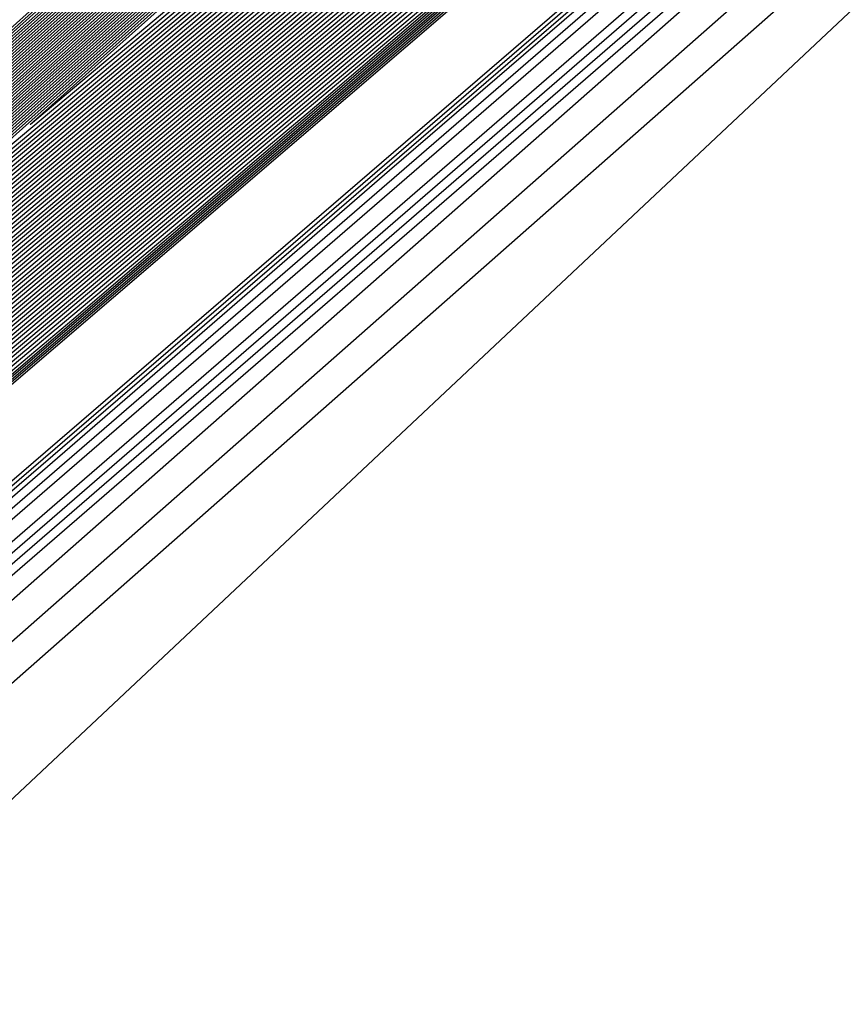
# Model space of a CAD drawing. Extents: x 3249832 to 3255657, y 13789405 to 13793316.
# Tile 688 of 1056: x 3253204.177 to 3253204.964, y 13791252.833 to 13791253.771. Entities that reach past the tile are written whole.
import ezdxf

# ---------------------------------------------------------------- set-up
doc = ezdxf.new("R2010")
doc.units = 0
doc.header["$LTSCALE"] = 100
doc.header["$MEASUREMENT"] = 0
for name, color, linetype in [('GRATIO_03231_CON', 1, 'CONTINUOUS'), ('GRATIO_0323_ICON', 1, 'CONTINUOUS'), ('TARGETS_EAST', 7, 'CONTINUOUS')]:
    doc.layers.add(name, color=color, linetype=linetype)

# ---------------------------------------------------------------- blocks, each defined once
blk = doc.blocks.new('Gratio_032316_contours')
at = {"layer": 'GRATIO_03231_CON', "color": 5, "linetype": 'Continuous', "flags": 128}
for points in [[(3253294.02117, 13791331.04278), (3253275.51252, 13791314.84857), (3253259.74641, 13791301.11971), (3253250.90118, 13791293.4869), (3253247.60749, 13791290.71421), (3253247.10911, 13791290.34906), (3253246.71171, 13791290.01217), (3253243.96878, 13791287.61762), (3253236.49572, 13791281.15281), (3253223.09361, 13791269.61112), (3253207.30623, 13791256.00981), (3253193.86302, 13791244.37213), (3253186.31196, 13791237.71784), (3253183.47503, 13791235.05279)], [(3253293.83167, 13791330.88045), (3253275.39736, 13791314.75135), (3253259.6945, 13791301.07777), (3253250.88464, 13791293.47583), (3253247.60402, 13791290.71447), (3253247.10757, 13791290.35085), (3253246.69656, 13791290.00204), (3253243.85762, 13791287.52479), (3253236.12374, 13791280.8358), (3253222.25472, 13791268.89288), (3253205.91767, 13791254.81834), (3253192.00653, 13791242.77561), (3253184.19264, 13791235.88971), (3253181.25697, 13791233.1319)], [(3253293.64218, 13791330.71812), (3253275.28219, 13791314.65413), (3253259.64258, 13791301.03582), (3253250.8681, 13791293.46475), (3253247.60055, 13791290.71473), (3253247.10604, 13791290.35265), (3253246.68141, 13791289.99191), (3253243.74646, 13791287.43197), (3253235.75176, 13791280.51879), (3253221.41583, 13791268.17464), (3253204.52912, 13791253.62687), (3253190.15004, 13791241.1791), (3253182.07332, 13791234.06158)], [(3253293.45268, 13791330.55578), (3253275.16702, 13791314.55691), (3253259.59067, 13791300.99388), (3253250.85155, 13791293.45368), (3253247.59708, 13791290.71499), (3253247.10451, 13791290.35445), (3253246.66626, 13791289.98178), (3253243.6353, 13791287.33914), (3253235.37978, 13791280.20179), (3253220.57694, 13791267.4564), (3253203.14057, 13791252.4354), (3253188.29355, 13791239.58258), (3253179.954, 13791232.23346)], [(3253308.44452, 13791343.76579), (3253293.07368, 13791330.23112), (3253274.93669, 13791314.36246), (3253259.48684, 13791300.90999), (3253250.81847, 13791293.43152), (3253247.59013, 13791290.71551), (3253247.10144, 13791290.35804), (3253246.63595, 13791289.96152), (3253243.41298, 13791287.15349), (3253234.63582, 13791279.56777), (3253218.89917, 13791266.01993), (3253200.36346, 13791250.05246), (3253184.58057, 13791236.38955), (3253175.71733, 13791228.58423), (3253172.40047, 13791225.5046), (3253171.87167, 13791224.84758), (3253171.83099, 13791224.68776), (3253171.81192, 13791224.61054), (3253171.80631, 13791224.57903), (3253171.80709, 13791224.56196), (3253171.81141, 13791224.55077), (3253171.8175, 13791224.5425)], [(3253308.192, 13791343.54795), (3253292.88418, 13791330.06879), (3253274.82152, 13791314.26524), (3253259.43492, 13791300.86805), (3253250.80192, 13791293.42045), (3253247.58666, 13791290.71576), (3253247.09991, 13791290.35984), (3253246.63023, 13791289.95949), (3253243.37731, 13791287.12548), (3253234.5186, 13791279.46953), (3253219.10173, 13791266.20888), (3253203.65505, 13791252.98282), (3253196.57706, 13791247.03615)], [(3253307.93948, 13791343.33011), (3253292.69468, 13791329.90645), (3253274.70635, 13791314.16802), (3253259.38301, 13791300.82611), (3253250.78538, 13791293.40937), (3253247.58319, 13791290.71602), (3253247.09838, 13791290.36164), (3253246.63006, 13791289.96223), (3253243.38596, 13791287.13554), (3253234.55099, 13791279.49977), (3253219.17525, 13791266.27429), (3253203.76972, 13791253.08339), (3253196.71057, 13791247.15255)], [(3253307.68696, 13791343.11228), (3253292.50518, 13791329.74412), (3253274.59119, 13791314.0708), (3253259.33109, 13791300.78416), (3253250.76884, 13791293.3983), (3253247.57972, 13791290.71628), (3253247.09685, 13791290.36343), (3253246.62988, 13791289.96496), (3253243.39462, 13791287.1456), (3253234.58339, 13791279.53), (3253219.24877, 13791266.33971), (3253203.88439, 13791253.18397), (3253196.84408, 13791247.26894)], [(3253307.18192, 13791342.67661), (3253292.12619, 13791329.41946), (3253274.36086, 13791313.87636), (3253259.22726, 13791300.70028), (3253250.73575, 13791293.37615), (3253247.57277, 13791290.7168), (3253247.09378, 13791290.36703), (3253246.62953, 13791289.97042), (3253243.41193, 13791287.16573), (3253234.64818, 13791279.59048), (3253219.39582, 13791266.47055), (3253204.11372, 13791253.38512), (3253197.11109, 13791247.50173)], [(3253306.9294, 13791342.45877), (3253291.93669, 13791329.25712), (3253274.24569, 13791313.77914), (3253259.17535, 13791300.65833), (3253250.71921, 13791293.36507), (3253247.5693, 13791290.71706), (3253247.09225, 13791290.36882), (3253246.62935, 13791289.97315), (3253243.42058, 13791287.17579), (3253234.68057, 13791279.62072), (3253219.46933, 13791266.53596), (3253204.22838, 13791253.4857), (3253197.2446, 13791247.61813)], [(3253306.67688, 13791342.24094), (3253291.74719, 13791329.09479), (3253274.13052, 13791313.68192), (3253259.12343, 13791300.61639), (3253250.70267, 13791293.354), (3253247.56583, 13791290.71731), (3253247.09072, 13791290.37062), (3253246.62918, 13791289.97588), (3253243.42924, 13791287.18585), (3253234.71297, 13791279.65096), (3253219.54285, 13791266.60138), (3253204.34305, 13791253.58627), (3253197.37811, 13791247.73453)], [(3253306.42436, 13791342.0231), (3253291.55769, 13791328.93246), (3253274.01535, 13791313.58469), (3253259.07151, 13791300.57445), (3253250.68613, 13791293.34292), (3253247.56236, 13791290.71757), (3253247.08919, 13791290.37242), (3253246.629, 13791289.97862), (3253243.43789, 13791287.19591), (3253234.74536, 13791279.68119), (3253219.61637, 13791266.6668), (3253204.45771, 13791253.68685), (3253197.51162, 13791247.85092)], [(3253305.91932, 13791341.58743), (3253291.17869, 13791328.60779), (3253273.78502, 13791313.39025), (3253258.96768, 13791300.49056), (3253250.65304, 13791293.32077), (3253247.55541, 13791290.71809), (3253247.08612, 13791290.37601), (3253246.62865, 13791289.98408), (3253243.4552, 13791287.21604), (3253234.81015, 13791279.74167), (3253219.76341, 13791266.79763), (3253204.68704, 13791253.888), (3253197.77863, 13791248.08372)], [(3253305.6668, 13791341.36959), (3253290.98919, 13791328.44546), (3253273.66985, 13791313.29303), (3253258.91577, 13791300.44861), (3253250.6365, 13791293.30969), (3253247.55194, 13791290.71835), (3253247.08459, 13791290.37781), (3253246.62848, 13791289.98681), (3253243.46386, 13791287.2261), (3253234.84255, 13791279.77191), (3253219.83693, 13791266.86305), (3253204.80171, 13791253.98858), (3253197.91214, 13791248.20012)], [(3253305.41428, 13791341.15176), (3253290.79969, 13791328.28313), (3253273.55469, 13791313.19581), (3253258.86385, 13791300.40667), (3253250.61995, 13791293.29862), (3253247.54847, 13791290.71861), (3253247.08306, 13791290.3796), (3253246.6283, 13791289.98954), (3253243.47251, 13791287.23616), (3253234.87494, 13791279.80214), (3253219.91045, 13791266.92847), (3253204.91637, 13791254.08915), (3253198.04565, 13791248.31651)], [(3253305.16176, 13791340.93392), (3253290.6102, 13791328.1208), (3253273.43952, 13791313.09859), (3253258.81194, 13791300.36473), (3253250.60341, 13791293.28754), (3253247.545, 13791290.71886), (3253247.08152, 13791290.3814), (3253246.62812, 13791289.99227), (3253243.48117, 13791287.24622), (3253234.90734, 13791279.83238), (3253219.98397, 13791266.99388), (3253205.03104, 13791254.18973), (3253198.17916, 13791248.43291)], [(3253304.65672, 13791340.49825), (3253290.2312, 13791327.79613), (3253273.20919, 13791312.90414), (3253258.70811, 13791300.28084), (3253250.57033, 13791293.26539), (3253247.53805, 13791290.71938), (3253247.07846, 13791290.385), (3253246.62777, 13791289.99774), (3253243.49848, 13791287.26634), (3253234.97213, 13791279.89286), (3253220.13101, 13791267.12472), (3253205.26037, 13791254.39088), (3253198.44617, 13791248.6657)], [(3253304.4042, 13791340.28041), (3253290.0417, 13791327.6338), (3253273.09402, 13791312.80692), (3253258.65619, 13791300.2389), (3253250.55378, 13791293.25432), (3253247.53458, 13791290.71964), (3253247.07693, 13791290.38679), (3253246.6276, 13791290.00047), (3253243.50713, 13791287.2764), (3253235.00453, 13791279.9231), (3253220.20453, 13791267.19013), (3253205.37503, 13791254.49146), (3253198.57968, 13791248.7821)], [(3253304.15168, 13791340.06258), (3253289.8522, 13791327.47147), (3253272.97886, 13791312.7097), (3253258.60428, 13791300.19695), (3253250.53724, 13791293.24324), (3253247.53111, 13791290.7199), (3253247.07539, 13791290.38859), (3253246.62742, 13791290.0032), (3253243.51579, 13791287.28647), (3253235.03692, 13791279.95333), (3253220.27805, 13791267.25555), (3253205.4897, 13791254.59203), (3253198.71319, 13791248.8985)], [(3253303.89916, 13791339.84474), (3253289.6627, 13791327.30914), (3253272.86369, 13791312.61248), (3253258.55236, 13791300.15501), (3253250.5207, 13791293.23216), (3253247.52764, 13791290.72015), (3253247.07386, 13791290.39039), (3253246.62724, 13791290.00593), (3253243.52444, 13791287.29653), (3253235.06932, 13791279.98357), (3253220.35157, 13791267.32097), (3253205.60436, 13791254.69261), (3253198.8467, 13791249.01489)], [(3253199.11371, 13791249.24769), (3253205.65909, 13791255.09396), (3253220.17451, 13791267.82338), (3253234.71068, 13791280.52937), (3253243.08326, 13791287.84193), (3253246.16758, 13791290.53729), (3253246.60386, 13791290.92825), (3253246.85342, 13791291.17133), (3253248.66183, 13791292.79797), (3253253.59572, 13791297.1833), (3253262.4415, 13791305.01029), (3253272.86462, 13791314.1931), (3253281.7503, 13791321.95368), (3253286.91532, 13791326.34865), (3253289.90268, 13791328.77333), (3253293.18693, 13791331.45768)], [(3253303.39412, 13791339.40907), (3253289.2837, 13791326.98447), (3253272.63335, 13791312.41804), (3253258.44853, 13791300.07112), (3253250.48761, 13791293.21001), (3253247.52069, 13791290.72067), (3253247.0708, 13791290.39398), (3253246.62689, 13791290.0114), (3253243.54175, 13791287.31665), (3253235.13411, 13791280.04405), (3253220.49861, 13791267.4518), (3253205.83369, 13791254.89376), (3253199.11371, 13791249.24769)], [(3253199.24722, 13791249.36409), (3253205.77425, 13791255.19397), (3253220.24898, 13791267.8877), (3253234.74441, 13791280.55807), (3253243.09355, 13791287.85011), (3253246.16931, 13791290.53782), (3253246.60458, 13791290.92746), (3253246.84672, 13791291.16323), (3253248.60103, 13791292.74118), (3253253.38729, 13791296.99529), (3253261.96839, 13791304.58808), (3253272.07962, 13791313.49612), (3253280.69942, 13791321.02448), (3253285.72053, 13791325.29717), (3253288.69295, 13791327.71381), (3253292.081, 13791330.49295), (3253297.61917, 13791335.1971)], [(3253303.1416, 13791339.19123), (3253289.09421, 13791326.82214), (3253272.51819, 13791312.32081), (3253258.39661, 13791300.02918), (3253250.47107, 13791293.19894), (3253247.51722, 13791290.72093), (3253247.06927, 13791290.39578), (3253246.62672, 13791290.01413), (3253243.55041, 13791287.32671), (3253235.1665, 13791280.07429), (3253220.57213, 13791267.51722), (3253205.94836, 13791254.99434), (3253199.24722, 13791249.36409)], [(3253199.38073, 13791249.48048), (3253205.88941, 13791255.29397), (3253220.32345, 13791267.95202), (3253234.77815, 13791280.58677), (3253243.10385, 13791287.85828), (3253246.17105, 13791290.53834), (3253246.60529, 13791290.92666), (3253246.84001, 13791291.15513), (3253248.54023, 13791292.68439), (3253253.17886, 13791296.80728), (3253261.49527, 13791304.16587), (3253271.29462, 13791312.79914), (3253279.64854, 13791320.09529), (3253284.52574, 13791324.24568), (3253287.48322, 13791326.65429), (3253290.97507, 13791329.52822), (3253296.71525, 13791334.41022)], [(3253302.88908, 13791338.9734), (3253288.90471, 13791326.65981), (3253272.40302, 13791312.22359), (3253258.3447, 13791299.98724), (3253250.45453, 13791293.18786), (3253247.51375, 13791290.72119), (3253247.06773, 13791290.39757), (3253246.62654, 13791290.01686), (3253243.55907, 13791287.33677), (3253235.1989, 13791280.10452), (3253220.64565, 13791267.58263), (3253206.06302, 13791255.09491), (3253199.38073, 13791249.48048)], [(3253199.51424, 13791249.59688), (3253206.00457, 13791255.39398), (3253220.39793, 13791268.01634), (3253234.81188, 13791280.61546), (3253243.11414, 13791287.86646), (3253246.17278, 13791290.53887), (3253246.606, 13791290.92586), (3253246.83331, 13791291.14702), (3253248.47943, 13791292.6276), (3253252.97044, 13791296.61927), (3253261.02215, 13791303.74366), (3253270.50962, 13791312.10216), (3253278.59767, 13791319.16609), (3253283.33095, 13791323.1942), (3253286.27349, 13791325.59476), (3253289.86914, 13791328.56348), (3253295.81132, 13791333.62334)], [(3253302.63656, 13791338.75556), (3253288.71521, 13791326.49747), (3253272.28786, 13791312.12637), (3253258.29278, 13791299.94529), (3253250.43798, 13791293.17679), (3253247.51028, 13791290.72145), (3253247.0662, 13791290.39937), (3253246.62637, 13791290.01959), (3253243.56772, 13791287.34683), (3253235.23129, 13791280.13476), (3253220.71917, 13791267.64805), (3253206.17769, 13791255.19549), (3253199.51423, 13791249.59688)], [(3253199.78125, 13791249.82967), (3253206.23489, 13791255.594), (3253220.54687, 13791268.14499), (3253234.87935, 13791280.67286), (3253243.13472, 13791287.8828), (3253246.17625, 13791290.53992), (3253246.60743, 13791290.92427), (3253246.8199, 13791291.13081), (3253248.35784, 13791292.51402), (3253252.55358, 13791296.24325), (3253260.07593, 13791302.89924), (3253268.93963, 13791310.70819), (3253276.49591, 13791317.3077), (3253280.94137, 13791321.09123), (3253283.85403, 13791323.47572), (3253287.65728, 13791326.63402), (3253294.00347, 13791332.04958)], [(3253302.13153, 13791338.31989), (3253288.33621, 13791326.17281), (3253272.05752, 13791311.93193), (3253258.18895, 13791299.8614), (3253250.4049, 13791293.15464), (3253247.50334, 13791290.72196), (3253247.06314, 13791290.40297), (3253246.62601, 13791290.02505), (3253243.58503, 13791287.36696), (3253235.29608, 13791280.19524), (3253220.86621, 13791267.77889), (3253206.40702, 13791255.39664), (3253199.78125, 13791249.82967)], [(3253199.91476, 13791249.94607), (3253206.35005, 13791255.69401), (3253220.62135, 13791268.20931), (3253234.91309, 13791280.70156), (3253243.14501, 13791287.89098), (3253246.17798, 13791290.54045), (3253246.60814, 13791290.92348), (3253246.81319, 13791291.12271), (3253248.29704, 13791292.45723), (3253252.34515, 13791296.05524), (3253259.60281, 13791302.47703), (3253268.15463, 13791310.01121), (3253275.44504, 13791316.37851), (3253279.74658, 13791320.03974), (3253282.6443, 13791322.4162), (3253286.55135, 13791325.66929), (3253293.09954, 13791331.2627), (3253300.79521, 13791337.86923)], [(3253301.879, 13791338.10206), (3253288.14671, 13791326.01048), (3253271.94236, 13791311.83471), (3253258.13704, 13791299.81946), (3253250.38836, 13791293.14356), (3253247.49986, 13791290.72222), (3253247.0616, 13791290.40476), (3253246.62584, 13791290.02779), (3253243.59369, 13791287.37702), (3253235.32848, 13791280.22547), (3253220.93973, 13791267.8443), (3253206.52168, 13791255.49722), (3253199.91476, 13791249.94607)], [(3253200.04827, 13791250.06247), (3253206.46521, 13791255.79401), (3253220.69582, 13791268.27363), (3253234.94682, 13791280.73025), (3253243.15531, 13791287.89915), (3253246.17972, 13791290.54097), (3253246.60886, 13791290.92268), (3253246.80649, 13791291.1146), (3253248.23624, 13791292.40044), (3253252.13672, 13791295.86723), (3253259.1297, 13791302.05482), (3253267.36963, 13791309.31423), (3253274.39416, 13791315.44932), (3253278.55179, 13791318.98826), (3253281.43456, 13791321.35667), (3253285.44542, 13791324.70455), (3253292.19561, 13791330.47582), (3253300.12972, 13791337.29016)], [(3253301.62648, 13791337.88422), (3253287.95721, 13791325.84815), (3253271.82719, 13791311.73748), (3253258.08512, 13791299.77752), (3253250.37181, 13791293.13248), (3253247.49639, 13791290.72248), (3253247.06007, 13791290.40656), (3253246.62566, 13791290.03052), (3253243.60234, 13791287.38708), (3253235.36087, 13791280.25571), (3253221.01325, 13791267.90972), (3253206.63635, 13791255.59779), (3253200.04827, 13791250.06247)], [(3253200.18178, 13791250.17887), (3253206.58037, 13791255.89402), (3253220.77029, 13791268.33795), (3253234.98056, 13791280.75895), (3253243.1656, 13791287.90733), (3253246.18145, 13791290.5415), (3253246.60957, 13791290.92188), (3253246.79978, 13791291.1065), (3253248.17544, 13791292.34365), (3253251.92829, 13791295.67922), (3253258.65658, 13791301.63261), (3253266.58464, 13791308.61725), (3253273.34328, 13791314.52012), (3253277.357, 13791317.93677), (3253280.22483, 13791320.29715), (3253284.33949, 13791323.73982), (3253291.29169, 13791329.68894), (3253299.46423, 13791336.71108)], [(3253301.37397, 13791337.66638), (3253287.76771, 13791325.68581), (3253271.71202, 13791311.64027), (3253258.03321, 13791299.73557), (3253250.35527, 13791293.12141), (3253247.49292, 13791290.72274), (3253247.05854, 13791290.40836), (3253246.62549, 13791290.03325), (3253243.611, 13791287.39714), (3253235.39327, 13791280.28595), (3253221.08677, 13791267.97514), (3253206.75101, 13791255.69837), (3253200.18178, 13791250.17887)], [(3253200.44879, 13791250.41166), (3253206.81069, 13791256.09404), (3253220.91924, 13791268.4666), (3253235.04803, 13791280.81634), (3253243.18618, 13791287.92368), (3253246.18492, 13791290.54255), (3253246.611, 13791290.92029), (3253246.78637, 13791291.09029), (3253248.05384, 13791292.23007), (3253251.51143, 13791295.3032), (3253257.71035, 13791300.78818), (3253265.01464, 13791307.22329), (3253271.24153, 13791312.66173), (3253274.96742, 13791315.8338), (3253277.80537, 13791318.17811), (3253282.12763, 13791321.81036), (3253289.48383, 13791328.11518), (3253298.13324, 13791335.55292)], [(3253300.86893, 13791337.23071), (3253287.38872, 13791325.36115), (3253271.48169, 13791311.44582), (3253257.92938, 13791299.65169), (3253250.32219, 13791293.09926), (3253247.48598, 13791290.72325), (3253247.05547, 13791290.41195), (3253246.62514, 13791290.03871), (3253243.62831, 13791287.41727), (3253235.45806, 13791280.34643), (3253221.23381, 13791268.10597), (3253206.98034, 13791255.89952), (3253200.44879, 13791250.41166)], [(3253200.5823, 13791250.52806), (3253206.92586, 13791256.19405), (3253220.99372, 13791268.53092), (3253235.08176, 13791280.84504), (3253243.19647, 13791287.93185), (3253246.18666, 13791290.54307), (3253246.61171, 13791290.9195), (3253246.77966, 13791291.08219), (3253247.99304, 13791292.17328), (3253251.303, 13791295.11519), (3253257.23724, 13791300.36597), (3253264.22964, 13791306.52631), (3253270.19065, 13791311.73254), (3253273.77263, 13791314.78231), (3253276.59564, 13791317.11859), (3253281.0217, 13791320.84562), (3253288.57991, 13791327.3283), (3253297.46775, 13791334.97385)], [(3253300.61641, 13791337.01288), (3253287.19922, 13791325.19882), (3253271.36652, 13791311.3486), (3253257.87746, 13791299.60974), (3253250.30564, 13791293.08818), (3253247.4825, 13791290.72351), (3253247.05394, 13791290.41375), (3253246.62496, 13791290.04144), (3253243.63696, 13791287.42733), (3253235.49045, 13791280.37666), (3253221.30733, 13791268.17139), (3253207.09501, 13791256.0001), (3253200.5823, 13791250.52806)], [(3253200.71581, 13791250.64445), (3253207.04102, 13791256.29406), (3253221.06819, 13791268.59524), (3253235.1155, 13791280.87374), (3253243.20676, 13791287.94002), (3253246.18839, 13791290.5436), (3253246.61242, 13791290.9187), (3253246.77296, 13791291.07408), (3253247.93224, 13791292.11649), (3253251.09457, 13791294.92718), (3253256.76412, 13791299.94376), (3253263.44465, 13791305.82933), (3253269.13978, 13791310.80334), (3253272.57784, 13791313.73083), (3253275.38591, 13791316.05906), (3253279.91577, 13791319.88089), (3253287.67598, 13791326.54142), (3253296.80226, 13791334.39477)], [(3253300.36389, 13791336.79504), (3253287.00972, 13791325.03648), (3253271.25136, 13791311.25138), (3253257.82555, 13791299.5678), (3253250.2891, 13791293.07711), (3253247.47903, 13791290.72377), (3253247.05241, 13791290.41554), (3253246.62478, 13791290.04418), (3253243.64562, 13791287.43739), (3253235.52285, 13791280.4069), (3253221.38085, 13791268.2368), (3253207.20967, 13791256.10068), (3253200.71581, 13791250.64445)], [(3253200.84932, 13791250.76085), (3253207.15618, 13791256.39406), (3253221.14266, 13791268.65956), (3253235.14923, 13791280.90243), (3253243.21706, 13791287.9482), (3253246.19012, 13791290.54412), (3253246.61314, 13791290.9179), (3253246.76625, 13791291.06598), (3253247.87144, 13791292.0597), (3253250.88614, 13791294.73917), (3253256.29101, 13791299.52155), (3253262.65965, 13791305.13235), (3253268.0889, 13791309.87415), (3253271.38305, 13791312.67934), (3253274.17618, 13791314.99954), (3253278.80984, 13791318.91616), (3253286.77206, 13791325.75454), (3253296.13677, 13791333.81569)], [(3253300.11137, 13791336.57721), (3253286.82022, 13791324.87415), (3253271.13619, 13791311.15416), (3253257.77363, 13791299.52586), (3253250.27256, 13791293.06603), (3253247.47556, 13791290.72403), (3253247.05088, 13791290.41734), (3253246.62461, 13791290.04691), (3253243.65427, 13791287.44745), (3253235.55525, 13791280.43714), (3253221.45437, 13791268.30222), (3253207.32434, 13791256.20125), (3253200.84931, 13791250.76085)], [(3253201.11633, 13791250.99365), (3253207.3865, 13791256.59408), (3253221.29161, 13791268.78821), (3253235.2167, 13791280.95983), (3253243.23764, 13791287.96455), (3253246.19359, 13791290.54517), (3253246.61456, 13791290.91631), (3253246.75284, 13791291.04977), (3253247.74984, 13791291.94612), (3253250.46928, 13791294.36315), (3253255.34478, 13791298.67713), (3253261.08965, 13791303.73839), (3253265.98715, 13791308.01576), (3253268.99347, 13791310.57637), (3253271.75672, 13791312.8805), (3253276.59798, 13791316.9867), (3253284.9642, 13791324.18078), (3253294.80578, 13791332.65754)], [(3253299.60633, 13791336.14153), (3253286.44122, 13791324.54949), (3253270.90586, 13791310.95971), (3253257.6698, 13791299.44197), (3253250.23947, 13791293.04388), (3253247.46862, 13791290.72454), (3253247.04781, 13791290.42093), (3253246.62426, 13791290.05237), (3253243.67158, 13791287.46757), (3253235.62004, 13791280.49761), (3253221.60141, 13791268.43306), (3253207.55367, 13791256.4024), (3253201.11633, 13791250.99364)], [(3253201.24984, 13791251.11004), (3253207.50166, 13791256.69409), (3253221.36608, 13791268.85253), (3253235.25044, 13791280.98852), (3253243.24793, 13791287.97272), (3253246.19533, 13791290.5457), (3253246.61528, 13791290.91552), (3253246.74613, 13791291.04167), (3253247.68904, 13791291.88933), (3253250.26085, 13791294.17514), (3253254.87166, 13791298.25492), (3253260.30466, 13791303.04141), (3253264.93627, 13791307.08657), (3253267.79868, 13791309.52489), (3253270.54699, 13791311.82097), (3253275.49205, 13791316.02196), (3253284.06028, 13791323.3939), (3253294.14029, 13791332.07846)], [(3253299.35381, 13791335.9237), (3253286.25172, 13791324.38716), (3253270.79069, 13791310.86249), (3253257.61789, 13791299.40003), (3253250.22293, 13791293.0328), (3253247.46514, 13791290.7248), (3253247.04628, 13791290.42273), (3253246.62408, 13791290.0551), (3253243.68024, 13791287.47763), (3253235.65243, 13791280.52785), (3253221.67493, 13791268.49847), (3253207.66834, 13791256.50298), (3253201.24984, 13791251.11004)], [(3253201.38335, 13791251.22644), (3253207.61682, 13791256.7941), (3253221.44056, 13791268.91685), (3253235.28417, 13791281.01722), (3253243.25822, 13791287.9809), (3253246.19706, 13791290.54622), (3253246.61599, 13791290.91472), (3253246.73943, 13791291.03356), (3253247.62824, 13791291.83254), (3253250.05242, 13791293.98713), (3253254.39855, 13791297.83271), (3253259.51966, 13791302.34443), (3253263.88539, 13791306.15737), (3253266.60389, 13791308.4734), (3253269.33726, 13791310.76145), (3253274.38613, 13791315.05723), (3253283.15635, 13791322.60702), (3253293.4748, 13791331.49938)], [(3253299.10129, 13791335.70586), (3253286.06223, 13791324.22482), (3253270.67552, 13791310.76527), (3253257.56597, 13791299.35808), (3253250.20639, 13791293.02173), (3253247.46167, 13791290.72506), (3253247.04475, 13791290.42453), (3253246.62391, 13791290.05783), (3253243.68889, 13791287.4877), (3253235.68483, 13791280.55809), (3253221.74845, 13791268.56389), (3253207.783, 13791256.60355), (3253201.38335, 13791251.22644)], [(3253201.51686, 13791251.34284), (3253207.73198, 13791256.8941), (3253221.51503, 13791268.98117), (3253235.31791, 13791281.04592), (3253243.26852, 13791287.98907), (3253246.1988, 13791290.54675), (3253246.6167, 13791290.91393), (3253246.73272, 13791291.02546), (3253247.56744, 13791291.77576), (3253249.84399, 13791293.79912), (3253253.92543, 13791297.41049), (3253258.73466, 13791301.64744), (3253262.83452, 13791305.22818), (3253265.4091, 13791307.42192), (3253268.12753, 13791309.70193), (3253273.2802, 13791314.0925), (3253282.25242, 13791321.82014), (3253292.80931, 13791330.9203), (3253301.81088, 13791338.63068)], [(3253298.84877, 13791335.48803), (3253285.87273, 13791324.06249), (3253270.56035, 13791310.66805), (3253257.51405, 13791299.31614), (3253250.18984, 13791293.01065), (3253247.4582, 13791290.72532), (3253247.04322, 13791290.42633), (3253246.62373, 13791290.06056), (3253243.69755, 13791287.49776), (3253235.71722, 13791280.58833), (3253221.82197, 13791268.62931), (3253207.89767, 13791256.70413), (3253201.51686, 13791251.34284)], [(3253201.78387, 13791251.57563), (3253207.9623, 13791257.09412), (3253221.66398, 13791269.10982), (3253235.38538, 13791281.10331), (3253243.2891, 13791288.00542), (3253246.20227, 13791290.5478), (3253246.61813, 13791290.91233), (3253246.71931, 13791291.00925), (3253247.44584, 13791291.66218), (3253249.42713, 13791293.4231), (3253252.9792, 13791296.56607), (3253257.16467, 13791300.25348), (3253260.73276, 13791303.36979), (3253263.01952, 13791305.31895), (3253265.70807, 13791307.58288), (3253271.06834, 13791312.16303), (3253280.44457, 13791320.24638), (3253291.47832, 13791329.76215), (3253300.88547, 13791337.82513)], [(3253298.34373, 13791335.05235), (3253285.49373, 13791323.73782), (3253270.33006, 13791310.47357), (3253257.41034, 13791299.23211), (3253250.15702, 13791292.9882), (3253247.45165, 13791290.72536), (3253247.04061, 13791290.42937), (3253246.62378, 13791290.06555), (3253243.71512, 13791287.51757), (3253235.78213, 13791280.64867), (3253221.96904, 13791268.7601), (3253208.127, 13791256.90528), (3253201.78387, 13791251.57563)], [(3253201.91738, 13791251.69203), (3253208.07746, 13791257.19413), (3253221.73845, 13791269.17414), (3253235.41911, 13791281.13201), (3253243.29939, 13791288.01359), (3253246.204, 13791290.54832), (3253246.61884, 13791290.91154), (3253246.71261, 13791291.00114), (3253247.38504, 13791291.60539), (3253249.2187, 13791293.23509), (3253252.50609, 13791296.14386), (3253256.37967, 13791299.5565), (3253259.68189, 13791302.44059), (3253261.82473, 13791304.26746), (3253264.49834, 13791306.52336), (3253269.96241, 13791311.1983), (3253279.54064, 13791319.4595), (3253290.81283, 13791329.18307), (3253300.42277, 13791337.42236)], [(3253298.09121, 13791334.83452), (3253285.30424, 13791323.57548), (3253270.21493, 13791310.37629), (3253257.35856, 13791299.19), (3253250.14077, 13791292.97675), (3253247.44864, 13791290.72505), (3253247.03961, 13791290.4305), (3253246.62406, 13791290.06771), (3253243.72406, 13791287.52727), (3253235.81466, 13791280.67874), (3253222.0426, 13791268.82547), (3253208.24167, 13791257.00585), (3253201.91738, 13791251.69203)], [(3253202.05089, 13791251.80842), (3253208.19262, 13791257.29414), (3253221.81293, 13791269.23846), (3253235.45285, 13791281.16071), (3253243.30968, 13791288.02177), (3253246.20573, 13791290.54885), (3253246.61956, 13791290.91074), (3253246.7059, 13791290.99304), (3253247.32424, 13791291.5486), (3253249.01027, 13791293.04708), (3253252.03297, 13791295.72165), (3253255.59467, 13791298.85952), (3253258.63101, 13791301.5114), (3253260.62994, 13791303.21597), (3253263.28861, 13791305.46384), (3253268.85648, 13791310.23357), (3253278.63672, 13791318.67262), (3253290.14734, 13791328.60399), (3253299.96006, 13791337.01958)], [(3253297.83869, 13791334.61668), (3253285.11475, 13791323.41314), (3253270.09981, 13791310.27902), (3253257.30679, 13791299.14788), (3253250.12455, 13791292.96527), (3253247.44567, 13791290.72468), (3253247.03867, 13791290.43158), (3253246.62439, 13791290.06982), (3253243.73305, 13791287.53693), (3253235.8472, 13791280.70879), (3253222.11616, 13791268.89083), (3253208.35634, 13791257.10642), (3253202.05089, 13791251.80842)], [(3253222.18973, 13791268.9562), (3253208.47101, 13791257.20698), (3253202.18439, 13791251.92482), (3253202.18439, 13791251.92482), (3253208.30778, 13791257.39414), (3253221.8874, 13791269.30278)], [(3253222.33685, 13791269.08692), (3253208.70035, 13791257.40813), (3253202.45141, 13791252.15761), (3253202.45141, 13791252.15761), (3253208.5381, 13791257.59416), (3253222.03635, 13791269.43142)], [(3253222.41042, 13791269.15229), (3253208.81502, 13791257.50869), (3253202.58492, 13791252.27401), (3253202.58492, 13791252.27401), (3253208.65326, 13791257.69417), (3253222.11082, 13791269.49575)], [(3253222.48398, 13791269.21765), (3253208.92969, 13791257.60926), (3253202.71843, 13791252.39041), (3253202.71843, 13791252.39041), (3253208.76842, 13791257.79418), (3253222.18529, 13791269.56007)], [(3253222.55754, 13791269.28301), (3253209.04436, 13791257.70983), (3253202.85194, 13791252.50681), (3253202.85193, 13791252.50681), (3253208.88358, 13791257.89419), (3253222.25977, 13791269.62439)], [(3253222.70467, 13791269.41374), (3253209.2737, 13791257.91097), (3253203.11895, 13791252.7396), (3253203.11895, 13791252.7396), (3253209.1139, 13791258.0942), (3253222.40871, 13791269.75304)], [(3253222.77823, 13791269.4791), (3253209.38837, 13791258.01154), (3253203.25246, 13791252.856), (3253203.25246, 13791252.856), (3253209.22906, 13791258.19421), (3253222.48319, 13791269.81736)], [(3253222.8518, 13791269.54447), (3253209.50304, 13791258.11211), (3253203.38597, 13791252.97239), (3253203.38597, 13791252.97239), (3253209.34422, 13791258.29422), (3253222.55766, 13791269.88168)], [(3253222.92536, 13791269.60983), (3253209.61771, 13791258.21268), (3253203.51947, 13791253.08879), (3253203.51947, 13791253.08879), (3253209.45938, 13791258.39423), (3253222.63214, 13791269.946)], [(3253294.55593, 13791331.78482), (3253282.65133, 13791321.30274), (3253268.6032, 13791309.01445), (3253256.6338, 13791298.60027), (3253249.91373, 13791292.81609), (3253247.40711, 13791290.71997), (3253247.02638, 13791290.44557), (3253246.62867, 13791290.09727), (3253243.8498, 13791287.66252), (3253236.27025, 13791281.09954), (3253223.07249, 13791269.74056), (3253209.84706, 13791258.41382), (3253203.78649, 13791253.32159), (3253203.78649, 13791253.32159), (3253209.68971, 13791258.59423), (3253222.78114, 13791270.07458), (3253235.89161, 13791281.53353), (3253243.79641, 13791288.43297), (3253249.04881, 13791292.99861), (3253256.14655, 13791299.14707), (3253268.13516, 13791309.52901), (3253282.25127, 13791321.73092), (3253294.2793, 13791332.07331)], [(3253294.30341, 13791331.56698), (3253282.46184, 13791321.1404), (3253268.48808, 13791308.91717), (3253256.58203, 13791298.55815), (3253249.89752, 13791292.80461), (3253247.40414, 13791290.71961), (3253247.02543, 13791290.44664), (3253246.629, 13791290.09938), (3253243.85878, 13791287.67218), (3253236.30279, 13791281.1296), (3253223.14605, 13791269.80592), (3253209.96173, 13791258.51439), (3253203.92, 13791253.43798), (3253203.92, 13791253.43798), (3253209.80487, 13791258.69424), (3253222.85565, 13791270.13885), (3253235.92547, 13791281.56208), (3253243.80512, 13791288.43921), (3253249.03601, 13791292.98573), (3253256.09723, 13791299.1022), (3253268.02248, 13791309.42905), (3253282.06389, 13791321.56632), (3253294.02824, 13791331.85395)], [(3253294.05089, 13791331.34915), (3253282.27235, 13791320.97806), (3253268.37296, 13791308.8199), (3253256.53026, 13791298.51602), (3253249.8813, 13791292.79314), (3253247.40117, 13791290.71925), (3253247.02448, 13791290.44772), (3253246.62933, 13791290.10149), (3253243.86776, 13791287.68184), (3253236.33533, 13791281.15966), (3253223.21961, 13791269.87129), (3253210.0764, 13791258.61496), (3253204.05351, 13791253.55438), (3253204.05351, 13791253.55438), (3253209.92004, 13791258.79424), (3253222.93017, 13791270.20313), (3253235.95934, 13791281.59062), (3253243.81382, 13791288.44544), (3253249.02321, 13791292.97286), (3253256.04791, 13791299.05733), (3253267.90979, 13791309.32909), (3253281.87651, 13791321.40172), (3253293.77719, 13791331.63458)], [(3253293.79837, 13791331.13131), (3253282.08285, 13791320.81572), (3253268.25784, 13791308.72262), (3253256.47849, 13791298.4739), (3253249.86508, 13791292.78166), (3253247.39821, 13791290.71889), (3253247.02354, 13791290.4488), (3253246.62966, 13791290.1036), (3253243.87675, 13791287.6915), (3253236.36787, 13791281.18972), (3253223.29318, 13791269.93665), (3253210.19107, 13791258.71553), (3253204.18702, 13791253.67078), (3253204.18701, 13791253.67078), (3253210.0352, 13791258.89424), (3253223.00468, 13791270.26741), (3253235.9932, 13791281.61917), (3253243.82253, 13791288.45167), (3253249.01041, 13791292.95999), (3253255.9986, 13791299.01245), (3253267.79711, 13791309.22914), (3253281.68913, 13791321.23712), (3253293.52613, 13791331.41522)]]:
    blk.add_lwpolyline(points, dxfattribs=at)
at = {"layer": 'GRATIO_03231_CON', "color": 1, "linetype": 'Continuous', "flags": 128}
for points in [[(3253305.67252, 13791341.15943), (3253291.44112, 13791328.73289), (3253274.09304, 13791313.59512), (3253259.13586, 13791300.57928), (3253250.7226, 13791293.32407), (3253247.58798, 13791290.69058), (3253247.11217, 13791290.34546), (3253246.74202, 13791290.03243), (3253244.1911, 13791287.80327), (3253237.23968, 13791281.78682), (3253224.77139, 13791271.04759), (3253210.08333, 13791258.39275), (3253197.57601, 13791247.56516)], [(3253301.48161, 13791337.48281), (3253288.76214, 13791326.38505), (3253272.61894, 13791312.30302), (3253258.50087, 13791300.02092), (3253250.53561, 13791293.15728), (3253247.56601, 13791290.66808), (3253247.1137, 13791290.34367), (3253246.75717, 13791290.04256), (3253244.30226, 13791287.8961), (3253237.61166, 13791282.10383), (3253225.61027, 13791271.76582), (3253211.47189, 13791259.58422), (3253199.4325, 13791249.16167)], [(3253297.2907, 13791333.80618), (3253286.08317, 13791324.03722), (3253271.14483, 13791311.01092), (3253257.86588, 13791299.46255), (3253250.34863, 13791292.99048), (3253247.54404, 13791290.64559), (3253247.11524, 13791290.34187), (3253246.77232, 13791290.05269), (3253244.41342, 13791287.98892), (3253237.98364, 13791282.42084), (3253226.44916, 13791272.48406), (3253212.86044, 13791260.77569), (3253201.28899, 13791250.75819)], [(3253283.4042, 13791321.68939), (3253269.67074, 13791309.71882), (3253257.23089, 13791298.90419), (3253250.16164, 13791292.82369), (3253247.52207, 13791290.6231), (3253247.11677, 13791290.34007), (3253246.78748, 13791290.06281), (3253244.52458, 13791288.08175), (3253238.35562, 13791282.73785), (3253227.28805, 13791273.2023), (3253214.24899, 13791261.96716), (3253203.14548, 13791252.3547), (3253196.90856, 13791246.85849)], [(3253284.71798, 13791322.7763), (3253278.04625, 13791316.99372), (3253266.72253, 13791307.13463), (3253255.9609, 13791297.78746), (3253249.78767, 13791292.4901), (3253247.47813, 13791290.57812), (3253247.11983, 13791290.33648), (3253246.81778, 13791290.08307), (3253244.7469, 13791288.2674), (3253239.09958, 13791283.37186), (3253228.96583, 13791274.63877), (3253217.0261, 13791264.3501), (3253206.85846, 13791255.54773), (3253201.14719, 13791250.51475)], [(3253265.24844, 13791305.84253), (3253255.32591, 13791297.2291), (3253249.60069, 13791292.32331), (3253247.45616, 13791290.55562), (3253247.12136, 13791290.33468), (3253246.83293, 13791290.0932), (3253244.85806, 13791288.36023), (3253239.47156, 13791283.68887), (3253229.80472, 13791275.35701), (3253218.41465, 13791265.54157), (3253208.71495, 13791257.14425), (3253203.26651, 13791252.34288), (3253201.21954, 13791250.41992)], [(3253219.80321, 13791266.73304), (3253210.57144, 13791258.74076), (3253205.38583, 13791254.17101), (3253203.4376, 13791252.34081), (3253203.10639, 13791251.87832), (3253203.04337, 13791251.64335), (3253202.98577, 13791251.42247), (3253202.94238, 13791251.23391), (3253203.08126, 13791251.23357), (3253204.20773, 13791252.12802), (3253207.28638, 13791254.76146), (3253212.79514, 13791259.54974), (3253219.26508, 13791265.19521)]]:
    blk.add_lwpolyline(points, dxfattribs=at)
at = {"layer": 'GRATIO_0323_ICON', "color": 7, "linetype": 'Continuous', "flags": 128}
for points in [[(3253293.26318, 13791330.39345), (3253275.05185, 13791314.45969), (3253259.53875, 13791300.95194), (3253250.83501, 13791293.4426), (3253247.59361, 13791290.71525), (3253247.10298, 13791290.35624), (3253246.6511, 13791289.97165), (3253243.52414, 13791287.24631), (3253235.0078, 13791279.88478), (3253219.73806, 13791266.73817), (3253201.75202, 13791251.24392), (3253186.43706, 13791237.98607), (3253177.83468, 13791230.40533)], [(3253307.43444, 13791342.89444), (3253292.31568, 13791329.58179), (3253274.47602, 13791313.97358), (3253259.27918, 13791300.74222), (3253250.7523, 13791293.38722), (3253247.57625, 13791290.71654), (3253247.09531, 13791290.36523), (3253246.62971, 13791289.96769), (3253243.40327, 13791287.15567), (3253234.61578, 13791279.56024), (3253219.3223, 13791266.40513), (3253203.99905, 13791253.28454), (3253196.97759, 13791247.38534)], [(3253306.17184, 13791341.80526), (3253291.36819, 13791328.77013), (3253273.90019, 13791313.48747), (3253259.0196, 13791300.5325), (3253250.66958, 13791293.33184), (3253247.55889, 13791290.71783), (3253247.08765, 13791290.37421), (3253246.62883, 13791289.98135), (3253243.44655, 13791287.20597), (3253234.77776, 13791279.71143), (3253219.68989, 13791266.73221), (3253204.57238, 13791253.78743), (3253197.64512, 13791247.96732)], [(3253304.90924, 13791340.71608), (3253290.4207, 13791327.95847), (3253273.32436, 13791313.00136), (3253258.76002, 13791300.32278), (3253250.58687, 13791293.27647), (3253247.54153, 13791290.71912), (3253247.07999, 13791290.3832), (3253246.62795, 13791289.99501), (3253243.48982, 13791287.25628), (3253234.93973, 13791279.86262), (3253220.05749, 13791267.0593), (3253205.1457, 13791254.2903), (3253198.31267, 13791248.54931)], [(3253303.64664, 13791339.62691), (3253289.4732, 13791327.1468), (3253272.74852, 13791312.51526), (3253258.50045, 13791300.11307), (3253250.50416, 13791293.22109), (3253247.52417, 13791290.72041), (3253247.07233, 13791290.39218), (3253246.62707, 13791290.00866), (3253243.5331, 13791287.30659), (3253235.10171, 13791280.01381), (3253220.42509, 13791267.38638), (3253205.71903, 13791254.79319), (3253198.9802, 13791249.13129)], [(3253199.64774, 13791249.71328), (3253206.11974, 13791255.49399), (3253220.4724, 13791268.08067), (3253234.84562, 13791280.64416), (3253243.12443, 13791287.87463), (3253246.17452, 13791290.53939), (3253246.60672, 13791290.92507), (3253246.8266, 13791291.13892), (3253248.41864, 13791292.57081), (3253252.76201, 13791296.43126), (3253260.54904, 13791303.32145), (3253269.72463, 13791311.40518), (3253277.54679, 13791318.2369), (3253282.13616, 13791322.14271), (3253285.06376, 13791324.53524), (3253288.76321, 13791327.59875), (3253294.90739, 13791332.83646)], [(3253302.38404, 13791338.53773), (3253288.52571, 13791326.33514), (3253272.17269, 13791312.02915), (3253258.24087, 13791299.90335), (3253250.42144, 13791293.16571), (3253247.50681, 13791290.7217), (3253247.06467, 13791290.40117), (3253246.62619, 13791290.02232), (3253243.57638, 13791287.3569), (3253235.26369, 13791280.165), (3253220.79269, 13791267.71347), (3253206.29235, 13791255.29606), (3253199.64775, 13791249.71328)], [(3253200.31528, 13791250.29526), (3253206.69554, 13791255.99403), (3253220.84477, 13791268.40227), (3253235.01429, 13791280.78765), (3253243.17589, 13791287.9155), (3253246.18319, 13791290.54202), (3253246.61028, 13791290.92109), (3253246.79307, 13791291.0984), (3253248.11464, 13791292.28686), (3253251.71986, 13791295.49121), (3253258.18347, 13791301.21039), (3253265.79964, 13791307.92027), (3253272.29241, 13791313.59093), (3253276.16221, 13791316.88528), (3253279.0151, 13791319.23763), (3253283.23356, 13791322.77509), (3253290.38776, 13791328.90206), (3253298.79874, 13791336.132)], [(3253301.12145, 13791337.44855), (3253287.57822, 13791325.52348), (3253271.59685, 13791311.54304), (3253257.98129, 13791299.69363), (3253250.33873, 13791293.11033), (3253247.48945, 13791290.723), (3253247.05701, 13791290.41015), (3253246.62531, 13791290.03598), (3253243.61965, 13791287.4072), (3253235.42566, 13791280.31619), (3253221.16029, 13791268.04055), (3253206.86568, 13791255.79895), (3253200.31528, 13791250.29526)], [(3253200.98282, 13791250.87725), (3253207.27134, 13791256.49407), (3253221.21714, 13791268.72389), (3253235.18297, 13791280.93113), (3253243.22735, 13791287.95637), (3253246.19186, 13791290.54465), (3253246.61385, 13791290.91711), (3253246.75955, 13791291.05787), (3253247.81064, 13791292.00291), (3253250.67771, 13791294.55116), (3253255.81789, 13791299.09934), (3253261.87465, 13791304.43537), (3253267.03802, 13791308.94496), (3253270.18826, 13791311.62786), (3253272.96645, 13791313.94002), (3253277.70391, 13791317.95143), (3253285.86813, 13791324.96766), (3253295.47128, 13791333.23661)], [(3253299.85885, 13791336.35937), (3253286.63072, 13791324.71182), (3253271.02102, 13791311.05694), (3253257.72172, 13791299.48391), (3253250.25601, 13791293.05496), (3253247.47209, 13791290.72429), (3253247.04935, 13791290.41914), (3253246.62443, 13791290.04964), (3253243.66293, 13791287.45751), (3253235.58764, 13791280.46738), (3253221.52789, 13791268.36764), (3253207.439, 13791256.30182), (3253200.98282, 13791250.87725)], [(3253201.65036, 13791251.45923), (3253207.84714, 13791256.99411), (3253221.5895, 13791269.04549), (3253235.35164, 13791281.07462), (3253243.27881, 13791287.99724), (3253246.20053, 13791290.54727), (3253246.61742, 13791290.91313), (3253246.72602, 13791291.01735), (3253247.50664, 13791291.71897), (3253249.63556, 13791293.61111), (3253253.45232, 13791296.98828), (3253257.94966, 13791300.95046), (3253261.78364, 13791304.29898), (3253264.21431, 13791306.37043), (3253266.9178, 13791308.64241), (3253272.17427, 13791313.12777), (3253281.3485, 13791321.03326), (3253292.14381, 13791330.34122), (3253301.34818, 13791338.22791)], [(3253298.59625, 13791335.27019), (3253285.68323, 13791323.90016), (3253270.44519, 13791310.57083), (3253257.46214, 13791299.2742), (3253250.1733, 13791292.99958), (3253247.45473, 13791290.72558), (3253247.04168, 13791290.42812), (3253246.62355, 13791290.0633), (3253243.7062, 13791287.50782), (3253235.74962, 13791280.61857), (3253221.89549, 13791268.69472), (3253208.01233, 13791256.80471), (3253201.65036, 13791251.45923)], [(3253222.26329, 13791269.02156), (3253208.58568, 13791257.30755), (3253202.3179, 13791252.04122), (3253202.3179, 13791252.04122), (3253208.42294, 13791257.49415), (3253221.96187, 13791269.36711)], [(3253222.63111, 13791269.34838), (3253209.15903, 13791257.8104), (3253202.98544, 13791252.6232), (3253202.98544, 13791252.6232), (3253208.99874, 13791257.99419), (3253222.33424, 13791269.68871)], [(3253294.80845, 13791332.00265), (3253282.84083, 13791321.46507), (3253268.71833, 13791309.11172), (3253256.68557, 13791298.6424), (3253249.92995, 13791292.82756), (3253247.41007, 13791290.72034), (3253247.02732, 13791290.44449), (3253246.62834, 13791290.09516), (3253243.84082, 13791287.65286), (3253236.2377, 13791281.06949), (3253222.99892, 13791269.67519), (3253209.73238, 13791258.31325), (3253203.65298, 13791253.20519), (3253203.65298, 13791253.20519), (3253209.57454, 13791258.49423), (3253222.70663, 13791270.0103), (3253235.85774, 13791281.50498), (3253243.7877, 13791288.42674), (3253249.0616, 13791293.01148), (3253256.19586, 13791299.19195), (3253268.24784, 13791309.62896), (3253282.43865, 13791321.89552), (3253294.53035, 13791332.29267)], [(3253288.90889, 13791326.45292), (3253280.72523, 13791319.34155), (3253268.19664, 13791308.42673), (3253256.59589, 13791298.34582), (3253249.97466, 13791292.6569), (3253247.5001, 13791290.60061), (3253247.1183, 13791290.33828), (3253246.80263, 13791290.07294), (3253244.63574, 13791288.17457), (3253238.7276, 13791283.05485), (3253228.12694, 13791273.92054), (3253215.63755, 13791263.15863), (3253205.00197, 13791253.95122), (3253199.02788, 13791248.68662)]]:
    blk.add_lwpolyline(points, dxfattribs=at)

msp = doc.modelspace()

# ---------------------------------------------------------------- block references
at = {"layer": 'TARGETS_EAST'}
msp.add_blockref('Gratio_032316_contours', (0, 0), dxfattribs=at)

doc.saveas('drawing.dxf')
